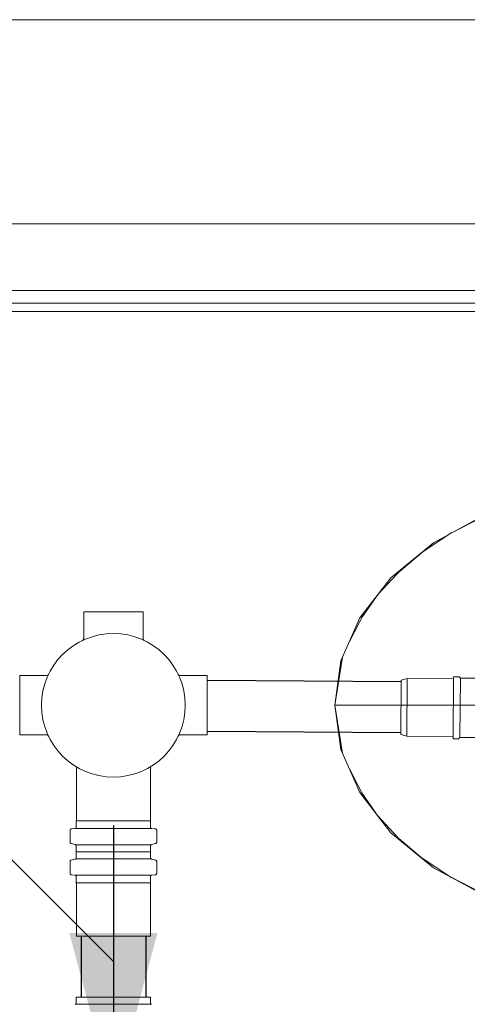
# Model space of a CAD drawing. Header units: millimetres. Extents: x 321 to 585, y -277 to 9.
# Tile 559 of 656: x 347.446 to 348.104, y -95.051 to -93.603. Entities that reach past the tile are written whole.
import ezdxf

# ---------------------------------------------------------------- set-up
doc = ezdxf.new("R2010")
doc.units = ezdxf.units.MM
doc.header["$MEASUREMENT"] = 0
for name, color, linetype, lineweight in [('IFC-Elemento construtivo genérico-Contorno', 253, 'Continuous', 5), ('IFC-Elemento de mobília-Contorno', 152, 'Continuous', 5), ('IFC-Elemento terminal-Contorno', 253, 'Continuous', 5), ('IFC-Viga-Contorno', 66, 'Continuous', 5), ('Simbolos', 5, 'Continuous', 20), ('Simbolos_int', 2, 'Continuous', 15), ('TQ-Condutos', 3, 'Continuous', 25), ('TQ-Sentido conduto', 9, 'Continuous', 30), ('TQ-Textos conduto', 7, 'Continuous', 9)]:
    doc.layers.add(name, color=color, linetype=linetype, lineweight=lineweight)

msp = doc.modelspace()

# ---------------------------------------------------------------- hatches: boundary and pattern name
at = {"layer": 'TQ-Sentido conduto', "linetype": 'Continuous'}
msp.add_hatch(color=7, dxfattribs=at).paths.add_polyline_path([(347.5836, -95.1874), (347.6483, -94.9459), (347.5189, -94.9459)])

# ---------------------------------------------------------------- linework, layer by layer
at = {"layer": 'IFC-Elemento construtivo genérico-Contorno', "lineweight": 5}
for p, q in [((345.9687, -94.0196), (348.8343, -94.0196)), ((346.0881, -94.0317), (348.9537, -94.0317))]:
    msp.add_line(p, q, dxfattribs=at)
at = {"layer": 'IFC-Elemento de mobília-Contorno', "color": 7, "lineweight": 5}
for p, q in [((345.9897, -94.0007), (348.9897, -94.0007)), ((348.0537, -94.3717), (348.1302, -94.3303)), ((347.9913, -94.4233), (348.0537, -94.3717)), ((347.9457, -94.4822), (347.9913, -94.4233)), ((347.918, -94.5455), (347.9457, -94.4822)), ((347.9088, -94.6108), (347.918, -94.5455)), ((347.9088, -94.6108), (347.918, -94.676)), ((347.918, -94.676), (347.9457, -94.7393)), ((347.9457, -94.7393), (347.9913, -94.7982)), ((347.9913, -94.7982), (348.0537, -94.8498)), ((348.0537, -94.8498), (348.1302, -94.8912))]:
    msp.add_line(p, q, dxfattribs=at)
at = {"layer": 'IFC-Elemento terminal-Contorno', "color": 7, "lineweight": 5}
for p, q in [((348.0788, -94.3584), (348.1236, -94.3354)), ((348.0343, -94.3878), (348.081, -94.3569)), ((348.0028, -94.4149), (348.0383, -94.3851)), ((347.9722, -94.448), (348.0074, -94.41)), ((347.9485, -94.4818), (347.9728, -94.4474)), ((347.93, -94.5181), (347.9533, -94.4723)), ((347.9088, -94.6108), (347.9203, -94.5403)), ((347.9088, -94.6108), (347.9203, -94.6813)), ((347.9088, -94.6108), (347.9165, -94.6108)), ((347.9165, -94.6108), (347.9391, -94.6108)), ((347.9391, -94.6108), (347.9751, -94.6108)), ((347.9751, -94.6108), (348.0222, -94.6108)), ((348.0222, -94.6108), (348.0774, -94.6108)), ((348.0774, -94.6108), (348.1372, -94.6108)), ((347.93, -94.7033), (347.9533, -94.7492)), ((347.9485, -94.7397), (347.9728, -94.7742)), ((347.9721, -94.7735), (348.0074, -94.8115)), ((348.0028, -94.8066), (348.0383, -94.8364)), ((348.0342, -94.8337), (348.081, -94.8646)), ((348.0788, -94.8631), (348.1236, -94.8861))]:
    msp.add_line(p, q, dxfattribs=at)
at = {"layer": 'IFC-Viga-Contorno', "color": 7, "lineweight": 5}
for p, q in [((345.2013, -93.6026), (351.9847, -93.6026)), ((345.2013, -93.9026), (351.9847, -93.9026))]:
    msp.add_line(p, q, dxfattribs=at)
at = {"layer": 'Simbolos'}
for p, q in [((347.54, -94.4732), (347.6272, -94.4732)), ((347.54, -94.5127), (347.54, -94.4732)), ((347.6272, -94.5127), (347.6272, -94.4732)), ((347.446, -94.6544), (347.446, -94.5672)), ((347.4855, -94.5672), (347.446, -94.5672)), ((347.6817, -94.5672), (347.7212, -94.5672)), ((347.7212, -94.6544), (347.7212, -94.5672)), ((348.0154, -94.5715), (348.0064, -94.5739)), ((348.0834, -94.572), (348.0154, -94.5715)), ((348.0834, -94.5688), (348.0828, -94.66)), ((348.0834, -94.572), (348.0828, -94.6568)), ((348.0834, -94.5688), (348.0915, -94.5689)), ((348.0915, -94.5689), (348.0934, -94.5709)), ((348.0934, -94.5709), (348.1204, -94.5711)), ((347.4855, -94.6544), (347.446, -94.6544)), ((347.6817, -94.6544), (347.7212, -94.6544)), ((348.0148, -94.6563), (348.0059, -94.6539)), ((348.0828, -94.6568), (348.0148, -94.6563)), ((348.0828, -94.66), (348.0908, -94.6601)), ((348.0908, -94.6601), (348.0928, -94.6581)), ((348.0928, -94.6581), (348.1228, -94.6583)), ((347.5293, -94.7013), (347.5293, -94.7807)), ((347.6379, -94.7013), (347.6379, -94.7807)), ((347.52, -94.8122), (347.52, -94.7947)), ((347.5218, -94.7927), (347.527, -94.7922)), ((347.5289, -94.7812), (347.5293, -94.7807)), ((347.5289, -94.7902), (347.5289, -94.7812)), ((347.6383, -94.7812), (347.6379, -94.7807)), ((347.6383, -94.7902), (347.6383, -94.7812)), ((347.6453, -94.7927), (347.6401, -94.7922)), ((347.6472, -94.8122), (347.6472, -94.7947)), ((347.5214, -94.8141), (347.5274, -94.8157)), ((347.5289, -94.8264), (347.5289, -94.8177)), ((347.6383, -94.8264), (347.6383, -94.8177)), ((347.6457, -94.8141), (347.6397, -94.8157)), ((347.5214, -94.8386), (347.5274, -94.837)), ((347.5289, -94.8264), (347.6383, -94.8264)), ((347.5289, -94.8264), (347.5289, -94.8351)), ((347.5289, -94.8264), (347.6383, -94.8264)), ((347.6383, -94.8264), (347.6383, -94.8351)), ((347.6457, -94.8386), (347.6397, -94.837)), ((347.52, -94.8405), (347.52, -94.858)), ((347.6472, -94.8405), (347.6472, -94.858)), ((347.5218, -94.86), (347.527, -94.8605)), ((347.5289, -94.8625), (347.5289, -94.8719)), ((347.6383, -94.8625), (347.6383, -94.8719)), ((347.6453, -94.86), (347.6401, -94.8605)), ((347.5289, -94.8719), (347.5293, -94.8723)), ((347.5293, -94.8723), (347.5293, -94.9504)), ((347.6383, -94.8719), (347.6379, -94.8723)), ((347.6379, -94.8723), (347.6379, -94.9504)), ((347.5289, -95.0399), (347.6383, -95.0399)), ((347.5289, -95.0399), (347.5289, -95.0486)), ((347.6383, -95.0399), (347.6383, -95.0486))]:
    msp.add_line(p, q, dxfattribs=at)
for points in [[(347.5383, -94.5154), (347.5386, -94.5152), (347.5389, -94.515), (347.5392, -94.5147), (347.5394, -94.5144), (347.5396, -94.5141), (347.5398, -94.5138), (347.5399, -94.5134), (347.5399, -94.513), (347.54, -94.5127)], [(347.6272, -94.5127), (347.6272, -94.513), (347.6273, -94.5134), (347.6274, -94.5138), (347.6275, -94.5141), (347.6277, -94.5144), (347.628, -94.5147), (347.6282, -94.515), (347.6285, -94.5152), (347.6289, -94.5154)], [(347.4855, -94.5672), (347.4858, -94.5671), (347.4862, -94.5671), (347.4866, -94.5669), (347.4869, -94.5668), (347.4872, -94.5666), (347.4875, -94.5664), (347.4878, -94.5661), (347.488, -94.5658), (347.4882, -94.5654)], [(347.679, -94.5654), (347.6791, -94.5658), (347.6794, -94.5661), (347.6796, -94.5664), (347.6799, -94.5666), (347.6802, -94.5668), (347.6806, -94.5669), (347.6809, -94.5671), (347.6813, -94.5671), (347.6817, -94.5672)], [(347.4882, -94.6561), (347.488, -94.6557), (347.4878, -94.6554), (347.4875, -94.6552), (347.4872, -94.6549), (347.4869, -94.6547), (347.4866, -94.6546), (347.4862, -94.6545), (347.4858, -94.6544), (347.4855, -94.6544)], [(347.6817, -94.6544), (347.6813, -94.6544), (347.6809, -94.6545), (347.6806, -94.6546), (347.6802, -94.6547), (347.6799, -94.6549), (347.6796, -94.6552), (347.6794, -94.6554), (347.6791, -94.6557), (347.679, -94.6561)], [(347.5218, -94.7927), (347.5215, -94.7927), (347.5212, -94.7928), (347.5209, -94.793), (347.5206, -94.7932), (347.5204, -94.7935), (347.5202, -94.7937), (347.5201, -94.794), (347.52, -94.7944), (347.52, -94.7947)], [(347.527, -94.7922), (347.5274, -94.7922), (347.5277, -94.792), (347.528, -94.7919), (347.5282, -94.7917), (347.5284, -94.7914), (347.5286, -94.7912), (347.5288, -94.7909), (347.5288, -94.7905), (347.5289, -94.7902)], [(347.6383, -94.7902), (347.6383, -94.7905), (347.6384, -94.7909), (347.6385, -94.7912), (347.6387, -94.7914), (347.6389, -94.7917), (347.6392, -94.7919), (347.6395, -94.792), (347.6398, -94.7922), (347.6401, -94.7922)], [(347.6472, -94.7947), (347.6471, -94.7944), (347.6471, -94.794), (347.6469, -94.7937), (347.6467, -94.7935), (347.6465, -94.7932), (347.6463, -94.793), (347.646, -94.7928), (347.6457, -94.7927), (347.6453, -94.7927)], [(347.52, -94.8122), (347.52, -94.8125), (347.52, -94.8128), (347.5202, -94.813), (347.5203, -94.8133), (347.5205, -94.8135), (347.5207, -94.8137), (347.5209, -94.8139), (347.5212, -94.814), (347.5214, -94.8141)], [(347.5289, -94.8177), (347.5288, -94.8174), (347.5288, -94.8171), (347.5287, -94.8168), (347.5285, -94.8166), (347.5284, -94.8163), (347.5281, -94.8161), (347.5279, -94.816), (347.5277, -94.8158), (347.5274, -94.8157)], [(347.6397, -94.8157), (347.6395, -94.8158), (347.6392, -94.816), (347.639, -94.8161), (347.6388, -94.8163), (347.6386, -94.8166), (347.6385, -94.8168), (347.6383, -94.8171), (347.6383, -94.8174), (347.6383, -94.8177)], [(347.6457, -94.8141), (347.646, -94.814), (347.6462, -94.8139), (347.6464, -94.8137), (347.6467, -94.8135), (347.6468, -94.8133), (347.647, -94.813), (347.6471, -94.8128), (347.6471, -94.8125), (347.6472, -94.8122)], [(347.5274, -94.837), (347.5277, -94.8369), (347.5279, -94.8368), (347.5281, -94.8366), (347.5284, -94.8364), (347.5285, -94.8362), (347.5287, -94.8359), (347.5288, -94.8356), (347.5288, -94.8353), (347.5289, -94.8351)], [(347.6383, -94.8351), (347.6383, -94.8353), (347.6383, -94.8356), (347.6385, -94.8359), (347.6386, -94.8362), (347.6388, -94.8364), (347.639, -94.8366), (347.6392, -94.8368), (347.6395, -94.8369), (347.6397, -94.837)], [(347.5214, -94.8386), (347.5212, -94.8387), (347.5209, -94.8388), (347.5207, -94.839), (347.5205, -94.8392), (347.5203, -94.8394), (347.5202, -94.8397), (347.52, -94.8399), (347.52, -94.8402), (347.52, -94.8405)], [(347.6472, -94.8405), (347.6471, -94.8402), (347.6471, -94.8399), (347.647, -94.8397), (347.6468, -94.8394), (347.6467, -94.8392), (347.6464, -94.839), (347.6462, -94.8388), (347.646, -94.8387), (347.6457, -94.8386)], [(347.52, -94.858), (347.52, -94.8584), (347.5201, -94.8587), (347.5202, -94.859), (347.5204, -94.8593), (347.5206, -94.8595), (347.5209, -94.8597), (347.5212, -94.8599), (347.5215, -94.86), (347.5218, -94.86)], [(347.5289, -94.8625), (347.5288, -94.8622), (347.5288, -94.8619), (347.5286, -94.8615), (347.5284, -94.8613), (347.5282, -94.861), (347.528, -94.8608), (347.5277, -94.8607), (347.5274, -94.8606), (347.527, -94.8605)], [(347.6401, -94.8605), (347.6398, -94.8606), (347.6395, -94.8607), (347.6392, -94.8608), (347.6389, -94.861), (347.6387, -94.8613), (347.6385, -94.8615), (347.6384, -94.8619), (347.6383, -94.8622), (347.6383, -94.8625)], [(347.6453, -94.86), (347.6457, -94.86), (347.646, -94.8599), (347.6463, -94.8597), (347.6465, -94.8595), (347.6467, -94.8593), (347.6469, -94.859), (347.6471, -94.8587), (347.6471, -94.8584), (347.6472, -94.858)], [(347.5274, -95.0505), (347.5277, -95.0504), (347.5279, -95.0503), (347.5281, -95.0501), (347.5284, -95.0499), (347.5285, -95.0497), (347.5287, -95.0495), (347.5288, -95.0492), (347.5288, -95.0489), (347.5289, -95.0486)], [(347.6383, -95.0486), (347.6383, -95.0489), (347.6383, -95.0492), (347.6385, -95.0495), (347.6386, -95.0497), (347.6388, -95.0499), (347.639, -95.0501), (347.6392, -95.0503), (347.6395, -95.0504), (347.6397, -95.0505)]]:
    msp.add_lwpolyline(points, dxfattribs=at)
msp.add_circle((347.5836, -94.6108), 0.1056, dxfattribs=at)
at = {"layer": 'Simbolos_int'}
for p, q in [((348.0064, -94.5739), (348.0059, -94.6539)), ((348.0154, -94.5715), (348.0148, -94.6563)), ((348.0934, -94.5709), (348.0928, -94.6581)), ((347.6383, -94.7921), (347.5289, -94.7921)), ((347.5293, -94.7807), (347.5836, -94.7807)), ((347.6379, -94.7807), (347.5836, -94.7807)), ((347.6383, -94.8161), (347.5289, -94.8161)), ((347.5289, -94.8366), (347.6383, -94.8366)), ((347.5289, -94.8607), (347.6383, -94.8607)), ((347.5289, -94.8719), (347.6383, -94.8719)), ((347.5293, -94.9504), (347.6379, -94.9504)), ((347.5289, -95.0502), (347.6383, -95.0502))]:
    msp.add_line(p, q, dxfattribs=at)
at = {"layer": 'TQ-Condutos'}
for p, q in [((348.0064, -94.5763), (347.7212, -94.5742)), ((348.0059, -94.6515), (347.7212, -94.6494)), ((347.5361, -94.9504), (347.5361, -95.0399)), ((347.6311, -94.9504), (347.6311, -95.0399))]:
    msp.add_line(p, q, dxfattribs=at)
at = {"layer": 'TQ-Sentido conduto'}
msp.add_lwpolyline([(347.5836, -94.7874), (347.5836, -95.1874)], dxfattribs=at)
at = {"layer": 'TQ-Textos conduto'}
msp.add_lwpolyline([(347.5836, -94.9874), (346.9836, -94.3874), (345.8146, -94.3874)], dxfattribs=at)

doc.saveas('drawing.dxf')
